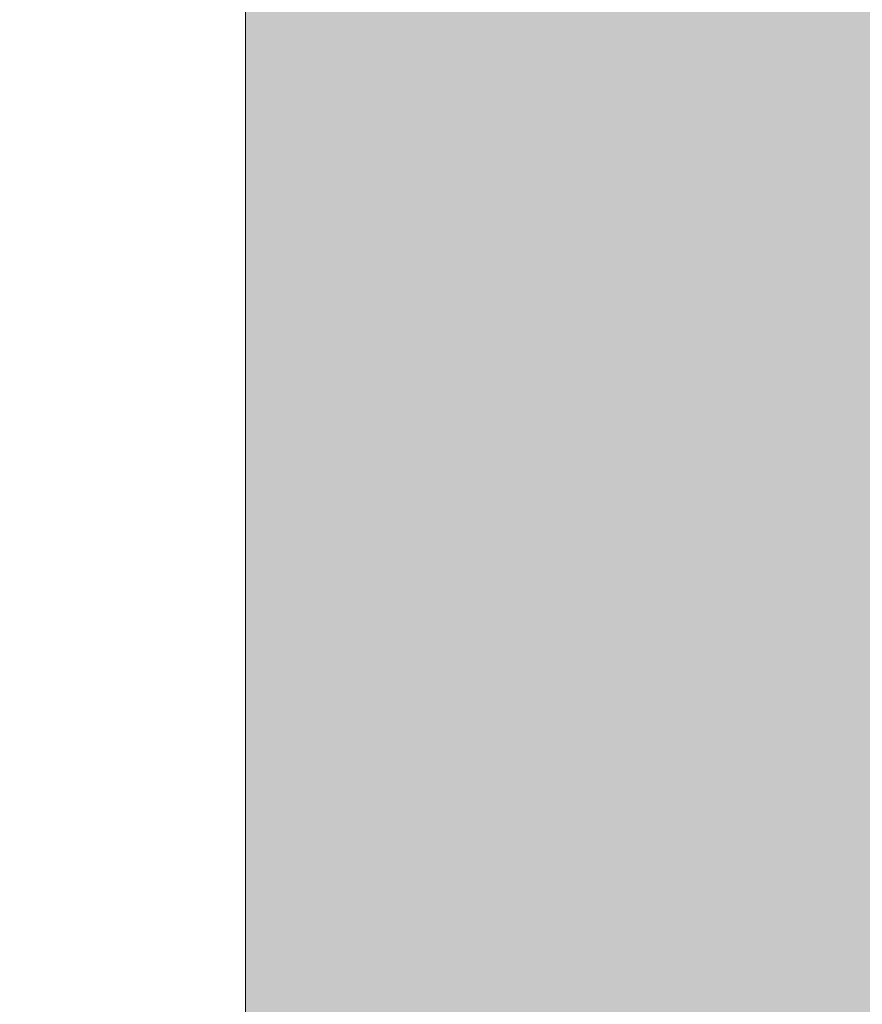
# Model space of a CAD drawing. Header units: metres. Extents: x 3.7 to 90.5, y -1.7 to 14.3.
# Tile 558 of 656: x 77.4297 to 77.4796, y 2.3846 to 2.4429. Entities that reach past the tile are written whole.
import ezdxf

# ---------------------------------------------------------------- set-up
doc = ezdxf.new("R2010")
doc.units = ezdxf.units.M
doc.layers.add('A-WALL', color=7, linetype='Continuous', lineweight=18)
doc.layers.add('A-WALL-PATT', color=7, linetype='Continuous', lineweight=18)

# ---------------------------------------------------------------- blocks, each defined once
blk = doc.blocks.new('4 GRE - ESCOLA DE CINEMA E AUDIOVISUAL CINE REX R07_rvt-3-Corte 8')
at = {"layer": 'A-WALL-PATT', "lineweight": 5, "true_color": 0xff8000}
h = blk.add_hatch(color=30, dxfattribs=at)
h.paths.add_polyline_path([(58.891942, -0.14), (58.953353, -0.14), (58.953353, -0.02), (57.568422, -0.02), (57.568422, -0.14), (58.878425, -0.14)])
h.paths.add_polyline_path([(57.673083, 0.1), (57.707536, 0.1), (57.71354, 0.105), (57.727428, 0.104253), (57.732536, 0.1), (57.755536, 0.1), (57.76154, 0.105), (57.774531, 0.105), (57.781777, 0.1), (57.803536, 0.1), (57.80954, 0.105), (57.822531, 0.105), (57.828536, 0.1), (57.851536, 0.1), (57.85754, 0.105), (57.870531, 0.105), (57.876536, 0.1), (57.899536, 0.1), (57.90554, 0.105), (57.918531, 0.105), (57.924536, 0.1), (57.947536, 0.100766), (57.95354, 0.105), (57.966531, 0.105), (57.972536, 0.1), (57.994616, 0.1), (58.00062, 0.105), (58.270036, 0.105), (58.275036, 0.1), (58.281769, 0.100369), (58.28733, 0.105), (58.300321, 0.105), (58.306326, 0.1), (58.325036, 0.1), (58.330951, 0.105), (58.590036, 0.105), (58.592487, 0.103049), (58.595036, 0.105), (58.607821, 0.105), (58.613826, 0.1), (58.625036, 0.1), (58.630951, 0.105), (58.890456, 0.10458), (58.895036, 0.1), (58.916826, 0.1), (58.92283, 0.105), (58.953353, 0.105), (58.953353, 0.11), (57.588425, 0.11), (57.588425, 0.1)])
h.paths.add_polyline_path([(58.107859, 0.376667), (58.953353, 0.376667), (58.953353, 0.39), (57.588425, 0.39), (57.588425, 0.376667), (57.760038, 0.376667)])
h.paths.add_polyline_path([(58.928925, 0.51), (58.943353, 0.51), (58.943353, 4.396343), (58.358557, 4.396343), (58.358557, 4.391343), (58.073557, 4.391343), (58.073557, 4.396343), (57.588425, 4.396343), (57.588425, 2.757824), (58.891942, 2.757824), (58.891942, 0.51), (58.903925, 0.51), (58.90993, 0.515), (58.92292, 0.515), (58.925264, 0.513049)])
h.paths.add_polyline_path([(56.988425, 0.96), (57.368378, 0.96), (57.368378, 2.61), (57.118964, 2.609687), (57.119621, 2.004616), (57.159155, 1.960174), (57.159678, 1.96), (57.226464, 1.959216), (57.22568, 1.928047), (57.223383, 1.9225), (57.219728, 1.917737), (57.214964, 1.914081), (57.209417, 1.911784), (57.203464, 1.911), (57.026511, 1.911784), (57.020964, 1.914081), (57.016201, 1.917737), (57.012546, 1.9225), (57.010248, 1.928047), (57.009464, 1.937), (57.009464, 1.96), (57.076441, 1.960861), (57.116964, 2.006434), (57.116964, 2.61), (55.041622, 2.61), (55.041622, 0.96), (56.934239, 0.96)])
h.paths.add_polyline_path([(54.841542, 1.225), (54.841578, 1.225), (54.841542, 1.235851)])
h.paths.add_polyline_path([(57.078271, 1.96), (57.157065, 1.960651), (57.117964, 2.003566), (57.07843, 1.960174)])
h.paths.add_polyline_path([(58.744639, 4.426343), (58.943353, 4.426343), (58.943353, 4.445), (58.341057, 4.445), (58.341057, 4.426343), (58.736874, 4.426343)])
h.paths.add_polyline_path([(58.073557, 4.426343), (58.073557, 4.445), (57.588425, 4.445), (57.588425, 4.426343)])
h.paths.add_polyline_path([(58.420978, 4.595), (58.953353, 4.595), (58.953353, 4.76), (57.588425, 4.76), (57.588425, 4.595)])
h.paths.add_polyline_path([(58.720621, 5.11), (58.953353, 5.11), (58.953353, 5.63), (58.711446, 5.63), (58.711446, 5.235969), (57.588425, 5.235969), (57.588425, 5.11), (58.711446, 5.11)])
at = {"layer": 'A-WALL'}
blk.add_line((58.891942, 2.757824), (58.891942, 0.51), dxfattribs=at)

msp = doc.modelspace()

# ---------------------------------------------------------------- block references
at = {"lineweight": 5}
msp.add_blockref('4 GRE - ESCOLA DE CINEMA E AUDIOVISUAL CINE REX R07_rvt-3-Corte 8', (18.551111, 0), dxfattribs=at)

doc.saveas('drawing.dxf')
